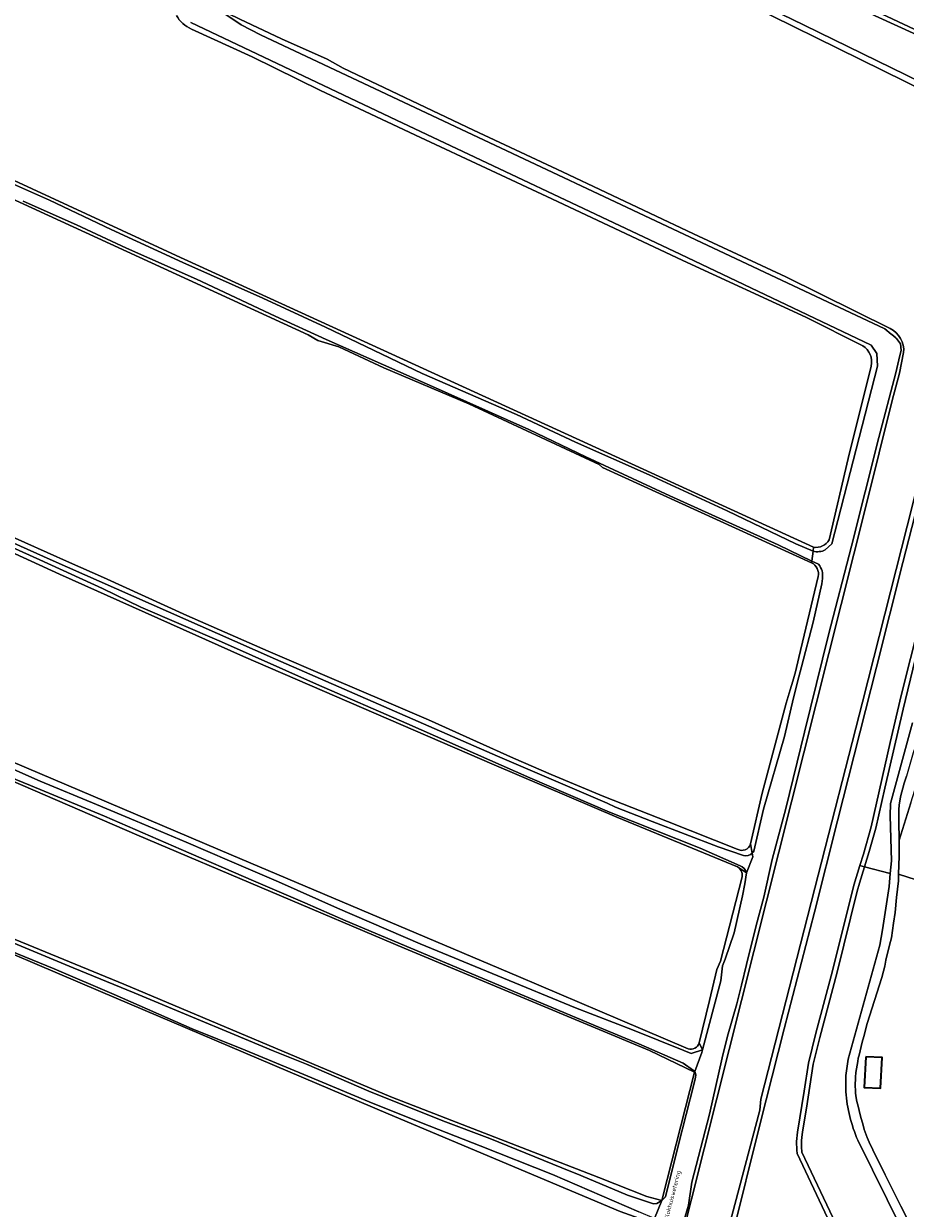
# Model space of a CAD drawing. Header units: metres. Extents: x 149984 to 156489, y 469398 to 478068.
# Tile 259 of 656: x 153079 to 153258, y 472617 to 472858. Entities that reach past the tile are written whole.
import ezdxf
from ezdxf.enums import TextEntityAlignment as Align

# ---------------------------------------------------------------- set-up
doc = ezdxf.new("R2010")
doc.units = ezdxf.units.M
doc.header["$LTSCALE"] = 0.75
for name, color, linetype, lineweight in [('B-WE-GR-BEPLANTING_CULTUUR_HEESTERS-GV', 252, 'Continuous', 18), ('B-WE-GR-GRAS-GV', 252, 'Continuous', 13), ('B-WE-OG-BEBOUWING-GV', 6, 'Continuous', 35), ('B-WE-OG-TERREIN_BEGROEID-GV', 252, 'Continuous', 18), ('B-WE-OG-TERREIN_ERF-GV', 252, 'Continuous', 18), ('B-WE-OG-TERREIN_OEVER-GV', 252, 'Continuous', 18), ('B-WE-OG-TOPOGRAFIE-T18', 7, 'Continuous', 18), ('B-WE-OG-WATER_MEER-GV', 252, 'Continuous', 18), ('B-WE-OG-WATER_SLOOT-GV', 252, 'Continuous', 18), ('B-WE-OG-WEG-GV', 252, 'Continuous', 18), ('B-WE-VH-GESLOTENVERHARDING_BETON-GV', 252, 'Continuous', 18)]:
    doc.layers.add(name, color=color, linetype=linetype, lineweight=lineweight)
doc.styles.add('NLCS-ISO-M500-T18', font='NLCS-ISO.ttf', dxfattribs={"height": 0.9})

msp = doc.modelspace()

# ---------------------------------------------------------------- linework, layer by layer
at = {"layer": 'B-WE-GR-BEPLANTING_CULTUUR_HEESTERS-GV', "flags": 128}
msp.add_lwpolyline([(153256.66, 472697.32), (153256.7, 472695.94), (153256.724, 472692.106), (153259.12, 472699.626), (153260.29, 472703.3), (153263.03, 472711.9), (153264.76, 472716.81), (153265.568, 472719.022), (153262.411, 472720.044), (153260.34, 472711.9), (153259.57, 472709.79), (153258.21, 472705.09), (153257.77, 472703.64), (153257, 472700.9), (153256.76, 472699.21), (153256.7, 472698.28)], close=True, dxfattribs=at)
at = {"layer": 'B-WE-GR-GRAS-GV', "flags": 128}
for points in [[(152746.811, 473033.784), (152744.754, 473034.781), (152742.771, 473035.212), (152741.7, 473035.444), (152739.576, 473033.851), (152727.759, 473010.748), (152725.074, 473005.885), (152722.85, 473001.856), (152718.597, 472994.151), (152719.261, 472991.495), (152777.152, 472964.276), (152887.091, 472913.423), (152967.155, 472876.511), (153036.73, 472844.645), (153109.89, 472810.787), (153193.539, 472772.547), (153239.347, 472751.568)], [(153222.16, 472613.48), (153228.46, 472637.25), (153228.65, 472639.47), (153239.626, 472682.329), (153249.3, 472720.08), (153259.53, 472760.39), (153266.866, 472790.653), (153266.907, 472790.837), (153276.027, 472828.538), (153277.034, 472832.421), (153275.687, 472836.077), (153274.352, 472837.765), (153271.415, 472839.468), (153158.689, 472895.056)], [(152665.245, 472886.784), (152744.223, 472852.389), (152840.002, 472810.32), (152892.257, 472787.169), (152893.141, 472786.339), (152895.261, 472785.737), (152896.124, 472785.754), (152899.425, 472784.162), (152937.548, 472766.946), (152946.434, 472763.093), (152966.478, 472754.5), (152974.894, 472750.925), (152987.418, 472745.831), (153013.881, 472735.267), (153022.557, 472731.757), (153040.531, 472723.802), (153045.593, 472721.76), (153062.743, 472714.127), (153070.813, 472710.396), (153121.072, 472689.093), (153179.444, 472664.371), (153200.107, 472655.594), (153213.892, 472649.709)], [(153119.495, 472860.786), (153120.47, 472859.914), (153122.804, 472858.769), (153131.28, 472854.811), (153140.573, 472850.642), (153143.818, 472848.81), (153170.283, 472836.259), (153188.369, 472827.794), (153215.003, 472815.187), (153233.695, 472806.46), (153254.917, 472795.968)], [(153249.379, 472792.476), (153237.753, 472798.282), (153212.807, 472809.763), (153186.197, 472822.318), (153159.494, 472834.789), (153139.24, 472844.294), (153125.354, 472851.125), (153112.998, 472856.786)], [(153238.947, 472748.407), (153196.481, 472767.749), (153195.808, 472768.344), (153169.374, 472780.694), (153152.061, 472787.999), (153142.94, 472792.276), (153138.702, 472793.568), (153136.684, 472794.698), (153075.597, 472822.806), (153049.872, 472835.275)], [(153224.109, 472686.525), (153223.885, 472686.674), (153199.387, 472696.749), (153174.507, 472707.357), (153123.611, 472729.397), (153086.185, 472746.084), (153058.272, 472758.873), (152989.202, 472789.554), (152924.739, 472819.085), (152915.401, 472823.363), (152913.031, 472823.599), (152911.814, 472823.134), (152911.543, 472823.334)], [(153257.652, 472791.077), (153256.784, 472786.899), (153255.339, 472781.377), (153250.041, 472760.128), (153212.03, 472609.217), (153183.846, 472500), (153177.196, 472474.23), (153171.9, 472453.441), (153169.193, 472439.891), (153166.679, 472427.204), (153161.054, 472400), (153160.297, 472396.34), (153130.307, 472245.91), (153100.802, 472100), (153080.796, 472000), (153073.779, 471964.922)], [(153242.515, 472753.071), (153246.415, 472769.576), (153251.061, 472788.353)], [(153060.603, 472760.79), (153079.141, 472752.542), (153088.256, 472748.483), (153095.121, 472745.391), (153112.065, 472737.673), (153128.57, 472730.466), (153141.534, 472724.913), (153152.651, 472720.177), (153161.176, 472716.53), (153170.871, 472712.102), (153178.416, 472708.711), (153186.043, 472705.423), (153196.733, 472700.926), (153209.719, 472695.857), (153223.845, 472690.273)], [(153226.563, 472691.355), (153228.947, 472701.606), (153233.807, 472719.898), (153234.608, 472722.633), (153235.115, 472724.366), (153235.674, 472726.274), (153236.382, 472729.175), (153240.274, 472745.594)], [(153031.822, 472690.492), (153099.291, 472662.843), (153153.53, 472639.956), (153195.731, 472623.552), (153205.521, 472619.716), (153208.563, 472618.921), (153209.637, 472623.152), (153215.178, 472644.983), (153206.05, 472649.349), (153156.176, 472670.119), (153101.937, 472693.137), (153045.977, 472717.347)], [(153216.139, 472650.888), (153218.213, 472659.51), (153219.735, 472665.84), (153220.428, 472667.516), (153224.817, 472684.381)]]:
    msp.add_lwpolyline(points, dxfattribs=at)
at = {"layer": 'B-WE-GR-GRAS-GV'}
for points in [[(153112.998, 472856.786, -0.1616822), (153109.939, 472859.548)], [(153254.917, 472795.968, -0.3077948), (153257.652, 472791.077)], [(153251.061, 472788.353, 0.316192), (153249.379, 472792.476)], [(153239.347, 472751.568, 0.3171636), (153242.515, 472753.071)], [(153240.274, 472745.594, 0.3473648), (153238.947, 472748.407)], [(153223.845, 472690.273, 0.5032376), (153226.563, 472691.355)], [(153224.817, 472684.381, 0.2705972), (153224.109, 472686.525)], [(153213.892, 472649.709, 0.4228669), (153216.139, 472650.888)]]:
    msp.add_lwpolyline(points, format="xyb", dxfattribs=at)
at = {"layer": 'B-WE-GR-GRAS-GV', "flags": 128}
msp.add_lwpolyline([(152933.907, 472667.849), (152963.163, 472656.058), (153021.22, 472632.659), (153066.331, 472613.742), (153171.106, 472571.805), (153194.125, 472562.677), (153206.693, 472614.271), (153200.078, 472616.652), (153152.982, 472636.496), (153094.509, 472661.367), (153063.69, 472674.447), (153053.939, 472678.317), (153042.603, 472683.092), (153032.349, 472687.303), (153020.412, 472692.345), (153016.526, 472693.871), (153007.236, 472697.895), (152951.238, 472719.707), (152947.666, 472717.855), (152942.109, 472700.525), (152938.955, 472689.651), (152936.18, 472680.081), (152935.979, 472679.39), (152933.246, 472669.966)], close=True, dxfattribs=at)
at = {"layer": 'B-WE-OG-BEBOUWING-GV', "flags": 128}
msp.add_lwpolyline([(153249.941, 472648.069), (153249.653, 472641.866), (153252.975, 472641.711), (153253.263, 472647.915)], close=True, dxfattribs=at)
at = {"layer": 'B-WE-OG-TERREIN_BEGROEID-GV', "flags": 128}
for points in [[(153264.71, 472751.51), (153257.14, 472721.42), (153254.92, 472711.9), (153251.04, 472694.75), (153249.47, 472689.21), (153248.758, 472686.93), (153249.732, 472686.692), (153250.676, 472689.798), (153252.009, 472694.503), (153253.856, 472702.664), (153257.531, 472718.692), (153260.021, 472728.773)], [(153260.021, 472728.773), (153257.531, 472718.692), (153253.856, 472702.664), (153252.009, 472694.503), (153250.676, 472689.798), (153249.732, 472686.692), (153254.939, 472685.31), (153255.19, 472687.85), (153254.89, 472696.99), (153254.98, 472699.54), (153259.42, 472715.9)], [(153246.429, 472608.783), (153236.993, 472628.741), (153236.924, 472629.834), (153236.914, 472630.286), (153236.926, 472631.068), (153237.055, 472632.293), (153237.192, 472633.274), (153237.896, 472637.664), (153239.291, 472646.572), (153240.652, 472652.023), (153244.149, 472665.261), (153248.235, 472681.703), (153248.69, 472683.356), (153249.732, 472686.692), (153248.758, 472686.93), (153247.51, 472682.93), (153243.18, 472665.51), (153239.83, 472652.86), (153238.31, 472646.77), (153237.43, 472641.08), (153236.1, 472632.78), (153235.9, 472630.87), (153235.94, 472629.12), (153236.02, 472628.46), (153245.58, 472608.24)], [(153254.939, 472685.31), (153249.732, 472686.692), (153248.69, 472683.356), (153248.235, 472681.703), (153244.149, 472665.261), (153240.652, 472652.023), (153239.291, 472646.572), (153237.896, 472637.664), (153237.192, 472633.274), (153237.055, 472632.293), (153236.926, 472631.068), (153236.914, 472630.286), (153236.924, 472629.834), (153236.993, 472628.741), (153246.429, 472608.783), (153247.101, 472606.243), (153257.286, 472607.149), (153257.31, 472613.09), (153248.35, 472631.13)], [(153245.9, 472640.99), (153245.93, 472644.29), (153246.35, 472647.63), (153252.82, 472670.76), (153253.38, 472673.87), (153254.68, 472682.68), (153254.939, 472685.31)]]:
    msp.add_lwpolyline(points, dxfattribs=at)
at = {"layer": 'B-WE-OG-TERREIN_BEGROEID-GV'}
msp.add_lwpolyline([(153248.35, 472631.13, -0.0835523), (153245.9, 472640.99)], format="xyb", dxfattribs=at)
at = {"layer": 'B-WE-OG-TERREIN_ERF-GV', "flags": 128}
for points in [[(153259.12, 472699.626), (153256.724, 472692.106), (153256.72, 472688.84), (153256.612, 472685.181), (153265.273, 472682.364)], [(153265.273, 472682.364), (153256.612, 472685.181), (153256.59, 472683.85), (153256.23, 472680.45), (153255.93, 472677.4), (153255.62, 472675.19), (153255.15, 472672.23), (153254.75, 472670.74), (153254.05, 472667.73), (153253.82, 472666.51), (153253.59, 472665.48), (153253.21, 472664.19), (153250.26, 472654.88), (153249.56, 472652.19), (153249.25, 472651.08), (153248.59, 472648.45), (153248.44, 472647.78), (153248.36, 472647.14), (153247.96, 472644.92), (153247.86, 472643.96), (153247.82, 472642.1), (153247.89, 472641.32), (153247.9, 472640.73), (153248.01, 472639.78), (153248.17, 472639), (153248.39, 472638.08), (153248.63, 472637.19), (153248.88, 472636.05), (153249.42, 472634.22), (153249.65, 472633.32), (153250.24, 472631.7), (153250.67, 472630.73), (153251.37, 472629.22), (153253.87, 472624.15), (153257.1, 472617.75), (153261.6, 472608.9)]]:
    msp.add_lwpolyline(points, dxfattribs=at)
msp.add_lwpolyline([(153249.941, 472648.069), (153253.263, 472647.915), (153252.975, 472641.711), (153249.653, 472641.866)], close=True, dxfattribs=at)
at = {"layer": 'B-WE-OG-TERREIN_OEVER-GV', "flags": 128}
msp.add_lwpolyline([(153285.29, 472843.44), (153284.98, 472843.72), (153284.69, 472844.26), (153284.41, 472844.63), (153283.96, 472845.18), (153274.083, 472849.513), (153260.921, 472856.186), (153245.506, 472863.503), (153222.986, 472874.287), (153198.867, 472886.288), (153175.982, 472897.342), (153174.849, 472897.24), (153174.94, 472897.2), (153183.9, 472892.82), (153206.41, 472881.55), (153227.71, 472871.33), (153237.11, 472867.1), (153251.88, 472859.49), (153264.214, 472853.878), (153272.565, 472849.711), (153281.172, 472845.762), (153283.627, 472844.082)], close=True, dxfattribs=at)
for points in [[(153158.689, 472895.056), (153271.415, 472839.468), (153274.352, 472837.765), (153275.687, 472836.077), (153277.034, 472832.421), (153276.027, 472828.538), (153266.907, 472790.837), (153266.866, 472790.653), (153259.53, 472760.39), (153249.3, 472720.08), (153239.626, 472682.329), (153228.65, 472639.47), (153228.46, 472637.25), (153222.16, 472613.48)], [(152660.683, 472883.884), (152661.368, 472882.399), (152684.15, 472872.814), (152703.678, 472864.497), (152723.272, 472855.969), (152739.048, 472849.187), (152768.908, 472836.183), (152800.915, 472822.307), (152820.736, 472813.7), (152866.525, 472793.895), (152898.135, 472779.867), (152915.699, 472772.447), (152939.425, 472762.556), (152973.099, 472747.998), (153045.977, 472717.347), (153101.937, 472693.137), (153156.176, 472670.119), (153206.05, 472649.349), (153215.178, 472644.983), (153215.212, 472645.076)], [(153222.728, 472611.368), (153228.508, 472634.557), (153233.389, 472653.798), (153239.528, 472677.453), (153244.23, 472696.012), (153252.127, 472727.205), (153257.512, 472748.492), (153262.394, 472767.696), (153268.065, 472790.024), (153273.844, 472812.997), (153279.265, 472834.858), (153278.296, 472837.586), (153270.003, 472841.678), (153237.446, 472857.544), (153203.093, 472874.272)], [(153254.917, 472795.968), (153233.695, 472806.46), (153215.003, 472815.187), (153188.369, 472827.794), (153170.283, 472836.259), (153143.818, 472848.81), (153140.573, 472850.642), (153131.28, 472854.811), (153122.804, 472858.769), (153120.47, 472859.914), (153119.495, 472860.786)], [(153119.755, 472859.854), (153123.089, 472857.656), (153127.052, 472855.594), (153253.823, 472795.913), (153255.144, 472794.844), (153255.224, 472794.779), (153256.049, 472794.111), (153256.168, 472793.952), (153257.003, 472792.84), (153257.126, 472791.546), (153256.705, 472789.595), (153256.082, 472786.984), (153252.641, 472773.871), (153247.064, 472751.77), (153242.406, 472733.792), (153237.541, 472714.035), (153233.714, 472698.519), (153230.925, 472688.166), (153229.264, 472680.482), (153227.692, 472674.727), (153225.764, 472666.806), (153224.725, 472662.623), (153223.746, 472658.826), (153221.877, 472652.269), (153220.809, 472647.908), (153218.203, 472636.425), (153214.611, 472622.646), (153213.977, 472617.983), (153209.102, 472601.345)], [(153241.737, 472751.037), (153243.065, 472752.232), (153252.359, 472788.347), (153252.226, 472790.87), (153251.031, 472792.596), (153212.26, 472811.052), (153154.635, 472838.271), (153112.89, 472858.143)], [(153112.998, 472856.786), (153125.354, 472851.125), (153139.24, 472844.294), (153159.494, 472834.789), (153186.197, 472822.318), (153212.807, 472809.763), (153237.753, 472798.282), (153249.379, 472792.476)], [(153075.072, 472826.075), (153084.162, 472822.003), (153096.71, 472816.105), (153111.238, 472809.358), (153127.489, 472802.165), (153140.253, 472796.238), (153159.84, 472786.871), (153178.994, 472778.523), (153191.012, 472772.919), (153205.956, 472766.266), (153221.815, 472758.946), (153235.744, 472752.255), (153239.246, 472750.774), (153239.347, 472751.568), (153193.539, 472772.547), (153109.89, 472810.787), (153036.73, 472844.645)], [(153075.597, 472822.806), (153136.684, 472794.698), (153138.702, 472793.568), (153142.94, 472792.276), (153152.061, 472787.999), (153169.374, 472780.694), (153195.808, 472768.344), (153196.481, 472767.749), (153238.947, 472748.407), (153238.991, 472748.761), (153232.187, 472752.016), (153210.131, 472762.001), (153193.071, 472769.887), (153181.532, 472775.461), (153160.749, 472784.732), (153140.381, 472793.715), (153130.031, 472798.449), (153114.063, 472806.019), (153099.786, 472812.293), (153089.63, 472817.057), (153078.863, 472821.859)], [(152924.739, 472819.085), (152989.202, 472789.554), (153058.272, 472758.873), (153086.185, 472746.084), (153123.611, 472729.397), (153174.507, 472707.357), (153199.387, 472696.749), (153223.885, 472686.674), (153224.109, 472686.525)], [(153224.427, 472686.876), (153216.333, 472690.446), (153197.944, 472697.767), (153181.731, 472704.734), (153156.758, 472715.746), (153138.437, 472723.756), (153119.124, 472732.328), (153102.746, 472739.375), (153094.935, 472743.208), (153082.222, 472748.986), (153066.096, 472756.21), (153047.657, 472764.438), (153033.111, 472770.777), (153018.976, 472777.178), (153004.08, 472783.923), (152992.778, 472788.884), (152986.715, 472791.478), (152976.388, 472796.154), (152970.46, 472798.689), (152962.598, 472802.217), (152951.426, 472807.421), (152939.579, 472812.993), (152933.558, 472815.75), (152925.035, 472819.526)], [(152938.782, 472814.527), (152939.492, 472814.052), (152973.029, 472798.716), (152982.279, 472794.502), (152994.039, 472789.32), (153003.246, 472785.25), (153017.167, 472779.226), (153032.93, 472771.918), (153050.678, 472764.17), (153084.336, 472749.076), (153121.788, 472732.489), (153130.061, 472728.856), (153175.181, 472709.122), (153197.418, 472699.557), (153199.096, 472698.807)], [(153073.779, 471964.922), (153080.796, 472000), (153100.802, 472100), (153130.307, 472245.91), (153160.297, 472396.34), (153161.054, 472400), (153166.679, 472427.204), (153169.193, 472439.891), (153171.9, 472453.441), (153177.196, 472474.23), (153183.846, 472500), (153212.03, 472609.217), (153250.041, 472760.128), (153255.339, 472781.377), (153256.784, 472786.899), (153257.652, 472791.077)], [(153251.061, 472788.353), (153246.415, 472769.576), (153242.515, 472753.071)], [(153223.845, 472690.273), (153209.719, 472695.857), (153196.733, 472700.926), (153186.043, 472705.423), (153178.416, 472708.711), (153170.871, 472712.102), (153161.176, 472716.53), (153152.651, 472720.177), (153141.534, 472724.913), (153128.57, 472730.466), (153112.065, 472737.673), (153095.121, 472745.391), (153088.256, 472748.483), (153079.141, 472752.542), (153060.603, 472760.79)], [(153239.347, 472751.568), (153239.246, 472750.774)], [(153240.365, 472748.104), (153238.991, 472748.761), (153238.947, 472748.407)], [(153240.274, 472745.594), (153236.382, 472729.175), (153235.674, 472726.274), (153235.115, 472724.366), (153234.608, 472722.633), (153233.807, 472719.898), (153228.947, 472701.606), (153226.563, 472691.355), (153226.91, 472689.43)], [(153236.385, 472725.241), (153236.916, 472727.278), (153239.279, 472736.341), (153241.046, 472744.107), (153241.152, 472745.202)], [(153227.243, 472689.838), (153229.154, 472698.338), (153233.461, 472713.158), (153235.291, 472720.956), (153236.385, 472725.241)], [(153213.892, 472649.709), (153200.107, 472655.594), (153179.444, 472664.371), (153121.072, 472689.093), (153070.813, 472710.396)], [(153069.561, 472709.705), (153082.31, 472704.072), (153093.704, 472699.316), (153101.623, 472696.01), (153111.951, 472691.698), (153120.744, 472687.906), (153130.689, 472683.609), (153142.682, 472678.29), (153159.472, 472671.029), (153191.029, 472658.035), (153202.588, 472653.58), (153213.035, 472649.36), (153214.473, 472648.763), (153216.772, 472649.482), (153216.139, 472650.888)], [(153215.212, 472645.076), (153214.962, 472645.292), (153212.89, 472646.79), (153203.843, 472650.702), (153195.89, 472654.063), (153180.589, 472660.437), (153164.819, 472667.089), (153144.331, 472675.682), (153136.054, 472679.353), (153125.588, 472683.808), (153110.934, 472690.196), (153095.378, 472696.958), (153080.338, 472703.15), (153069.5, 472707.606)], [(153199.096, 472698.807), (153206.551, 472695.837), (153219.981, 472690.711), (153225.135, 472688.994)], [(153226.91, 472689.43), (153226.563, 472691.355)], [(153076.807, 472671.25), (153089.01, 472666.146), (153101.384, 472661.091), (153113.244, 472656.126), (153121.674, 472652.614), (153129.635, 472649.285), (153136.365, 472646.559), (153149.047, 472641.082), (153164.082, 472635.066), (153173.629, 472631.474), (153188.216, 472625.542), (153192.092, 472623.952), (153201.54, 472619.999), (153206.873, 472618.227), (153207.493, 472618.264), (153208.563, 472618.921), (153205.521, 472619.716), (153195.731, 472623.552), (153153.53, 472639.956), (153099.291, 472662.843), (153031.822, 472690.492)], [(153216.139, 472650.888), (153216.772, 472649.482), (153220.529, 472663.499), (153220.853, 472666.589), (153221.399, 472667.896), (153223.234, 472673.285), (153224.948, 472680.748), (153225.405, 472683.228), (153225.717, 472685.453), (153224.109, 472686.525)], [(153224.109, 472686.525), (153225.717, 472685.453)], [(153224.817, 472684.381), (153220.428, 472667.516), (153219.735, 472665.84), (153218.213, 472659.51), (153216.139, 472650.888)], [(153063.69, 472674.447), (153094.509, 472661.367), (153152.982, 472636.496), (153200.078, 472616.652), (153206.693, 472614.271), (153207.074, 472615.218), (153203.889, 472616.595), (153186.343, 472624.178), (153171.674, 472629.978), (153159.745, 472634.668), (153149.088, 472638.921), (153135.855, 472644.518), (153123.922, 472649.447), (153113.151, 472653.77), (153097.339, 472660.764), (153085.118, 472665.93), (153068.358, 472672.817)], [(153215.212, 472645.076), (153215.178, 472644.983), (153209.637, 472623.152), (153208.563, 472618.921), (153209.258, 472619.633), (153211.928, 472630.259), (153215.015, 472642.432), (153215.318, 472643.615)]]:
    msp.add_lwpolyline(points, dxfattribs=at)
at = {"layer": 'B-WE-OG-TERREIN_OEVER-GV'}
for points in [[(153109.939, 472859.548, 0.1616822), (153112.998, 472856.786)], [(153257.652, 472791.077, 0.3077948), (153254.917, 472795.968)], [(153249.379, 472792.476, -0.316192), (153251.061, 472788.353)], [(153242.515, 472753.071, -0.3171636), (153239.347, 472751.568)], [(153239.246, 472750.774, 0.1946086), (153241.737, 472751.037)], [(153238.947, 472748.407, -0.3473648), (153240.274, 472745.594)], [(153241.152, 472745.202, 0.2137807), (153240.365, 472748.104)], [(153226.563, 472691.355, -0.5032376), (153223.845, 472690.273)], [(153225.135, 472688.994, 0.2586351), (153226.91, 472689.43)], [(153226.91, 472689.43, 0.0696195), (153227.243, 472689.838)], [(153224.109, 472686.525, -0.2705972), (153224.817, 472684.381)], [(153225.717, 472685.453, 0.2354198), (153224.427, 472686.876)], [(153216.139, 472650.888, -0.4228669), (153213.892, 472649.709)], [(153215.318, 472643.615, 0.1995609), (153215.212, 472645.076)]]:
    msp.add_lwpolyline(points, format="xyb", dxfattribs=at)
at = {"layer": 'B-WE-OG-WATER_MEER-GV', "flags": 128}
for points in [[(153203.093, 472874.272), (153237.446, 472857.544), (153270.003, 472841.678), (153278.296, 472837.586), (153279.265, 472834.858), (153273.844, 472812.997), (153268.065, 472790.024), (153262.394, 472767.696), (153257.512, 472748.492), (153252.127, 472727.205), (153244.23, 472696.012), (153239.528, 472677.453), (153233.389, 472653.798), (153228.508, 472634.557), (153222.728, 472611.368)], [(153264.214, 472853.878), (153251.88, 472859.49)], [(153245.58, 472608.24), (153236.02, 472628.46), (153235.94, 472629.12), (153235.9, 472630.87), (153236.1, 472632.78), (153237.43, 472641.08), (153238.31, 472646.77), (153239.83, 472652.86), (153243.18, 472665.51), (153247.51, 472682.93), (153248.758, 472686.93), (153249.47, 472689.21), (153251.04, 472694.75), (153254.92, 472711.9), (153257.14, 472721.42), (153264.71, 472751.51)]]:
    msp.add_lwpolyline(points, dxfattribs=at)
at = {"layer": 'B-WE-OG-WATER_SLOOT-GV', "flags": 128}
for points in [[(153209.102, 472601.345), (153213.977, 472617.983), (153214.611, 472622.646), (153218.203, 472636.425), (153220.809, 472647.908), (153221.877, 472652.269), (153223.746, 472658.826), (153224.725, 472662.623), (153225.764, 472666.806), (153227.692, 472674.727), (153229.264, 472680.482), (153230.925, 472688.166), (153233.714, 472698.519), (153237.541, 472714.035), (153242.406, 472733.792), (153247.064, 472751.77), (153252.641, 472773.871), (153256.082, 472786.984), (153256.705, 472789.595), (153257.126, 472791.546), (153257.003, 472792.84), (153256.168, 472793.952), (153256.049, 472794.111), (153255.224, 472794.779), (153255.144, 472794.844), (153253.823, 472795.913), (153127.052, 472855.594), (153123.089, 472857.656), (153119.755, 472859.854)], [(153112.89, 472858.143), (153154.635, 472838.271), (153212.26, 472811.052), (153251.031, 472792.596), (153252.226, 472790.87), (153252.359, 472788.347), (153243.065, 472752.232), (153241.737, 472751.037)], [(153078.863, 472821.859), (153089.63, 472817.057), (153099.786, 472812.293), (153114.063, 472806.019), (153130.031, 472798.449), (153140.381, 472793.715), (153160.749, 472784.732), (153181.532, 472775.461), (153193.071, 472769.887), (153210.131, 472762.001), (153232.187, 472752.016), (153238.991, 472748.761), (153239.246, 472750.774), (153235.744, 472752.255), (153221.815, 472758.946), (153205.956, 472766.266), (153191.012, 472772.919), (153178.994, 472778.523), (153159.84, 472786.871), (153140.253, 472796.238), (153127.489, 472802.165), (153111.238, 472809.358), (153096.71, 472816.105), (153084.162, 472822.003), (153075.072, 472826.075)], [(152925.035, 472819.526), (152933.558, 472815.75), (152939.579, 472812.993), (152951.426, 472807.421), (152962.598, 472802.217), (152970.46, 472798.689), (152976.388, 472796.154), (152986.715, 472791.478), (152992.778, 472788.884), (153004.08, 472783.923), (153018.976, 472777.178), (153033.111, 472770.777), (153047.657, 472764.438), (153066.096, 472756.21), (153082.222, 472748.986), (153094.935, 472743.208), (153102.746, 472739.375), (153119.124, 472732.328), (153138.437, 472723.756), (153156.758, 472715.746), (153181.731, 472704.734), (153197.944, 472697.767), (153216.333, 472690.446), (153224.427, 472686.876)], [(153225.135, 472688.994), (153219.981, 472690.711), (153206.551, 472695.837), (153199.096, 472698.807), (153197.418, 472699.557), (153175.181, 472709.122), (153130.061, 472728.856), (153121.788, 472732.489), (153084.336, 472749.076), (153050.678, 472764.17), (153032.93, 472771.918), (153017.167, 472779.226), (153003.246, 472785.25), (152994.039, 472789.32), (152982.279, 472794.502), (152973.029, 472798.716), (152939.492, 472814.052), (152938.782, 472814.527)], [(153239.246, 472750.774), (153238.991, 472748.761), (153240.365, 472748.104)], [(153241.152, 472745.202), (153241.046, 472744.107), (153239.279, 472736.341), (153236.916, 472727.278), (153236.385, 472725.241)], [(153236.385, 472725.241), (153235.291, 472720.956), (153233.461, 472713.158), (153229.154, 472698.338), (153227.243, 472689.838)], [(153069.5, 472707.606), (153080.338, 472703.15), (153095.378, 472696.958), (153110.934, 472690.196), (153125.588, 472683.808), (153136.054, 472679.353), (153144.331, 472675.682), (153164.819, 472667.089), (153180.589, 472660.437), (153195.89, 472654.063), (153203.843, 472650.702), (153212.89, 472646.79), (153214.962, 472645.292), (153215.212, 472645.076), (153216.635, 472648.973), (153216.772, 472649.482), (153214.473, 472648.763), (153213.035, 472649.36), (153202.588, 472653.58), (153191.029, 472658.035), (153159.472, 472671.029), (153142.682, 472678.29), (153130.689, 472683.609), (153120.744, 472687.906), (153111.951, 472691.698), (153101.623, 472696.01), (153093.704, 472699.316), (153082.31, 472704.072), (153069.561, 472709.705)], [(153226.91, 472689.43), (153227.041, 472688.701), (153225.717, 472685.453), (153225.405, 472683.228), (153224.948, 472680.748), (153223.234, 472673.285), (153221.399, 472667.896), (153220.853, 472666.589), (153220.529, 472663.499), (153216.772, 472649.482), (153216.635, 472648.973), (153215.212, 472645.076)], [(153225.717, 472685.453), (153227.041, 472688.701), (153226.91, 472689.43)], [(153068.358, 472672.817), (153085.118, 472665.93), (153097.339, 472660.764), (153113.151, 472653.77), (153123.922, 472649.447), (153135.855, 472644.518), (153149.088, 472638.921), (153159.745, 472634.668), (153171.674, 472629.978), (153186.343, 472624.178), (153203.889, 472616.595)], [(153207.074, 472615.218), (153208.563, 472618.921), (153207.493, 472618.264), (153206.873, 472618.227), (153201.54, 472619.999), (153192.092, 472623.952), (153188.216, 472625.542), (153173.629, 472631.474), (153164.082, 472635.066), (153149.047, 472641.082), (153136.365, 472646.559), (153129.635, 472649.285), (153121.674, 472652.614), (153113.244, 472656.126), (153101.384, 472661.091), (153089.01, 472666.146), (153076.807, 472671.25)], [(153215.318, 472643.615), (153215.015, 472642.432), (153211.928, 472630.259), (153209.258, 472619.633), (153208.563, 472618.921), (153207.074, 472615.218)]]:
    msp.add_lwpolyline(points, dxfattribs=at)
at = {"layer": 'B-WE-OG-WATER_SLOOT-GV'}
for points in [[(153241.737, 472751.037, -0.1946086), (153239.246, 472750.774)], [(153240.365, 472748.104, -0.2137807), (153241.152, 472745.202)], [(153226.91, 472689.43, -0.2586351), (153225.135, 472688.994)], [(153227.243, 472689.838, -0.0696195), (153226.91, 472689.43)], [(153224.427, 472686.876, -0.2354198), (153225.717, 472685.453)], [(153215.212, 472645.076, -0.1995609), (153215.318, 472643.615)]]:
    msp.add_lwpolyline(points, format="xyb", dxfattribs=at)
at = {"layer": 'B-WE-OG-WEG-GV', "flags": 128}
msp.add_lwpolyline([(153169.61, 472899.55), (153174.849, 472897.24), (153175.982, 472897.342), (153198.867, 472886.288), (153222.986, 472874.287), (153245.506, 472863.503), (153260.921, 472856.186), (153274.083, 472849.513), (153283.96, 472845.18), (153284.863, 472845.029), (153285.466, 472848.503), (153285.664, 472849.685)], dxfattribs=at)
at = {"layer": 'B-WE-VH-GESLOTENVERHARDING_BETON-GV', "flags": 128}
for points in [[(153259.42, 472715.9), (153254.98, 472699.54), (153254.89, 472696.99), (153255.19, 472687.85), (153254.939, 472685.31), (153254.68, 472682.68), (153253.38, 472673.87), (153252.82, 472670.76), (153246.35, 472647.63), (153245.93, 472644.29), (153245.9, 472640.99)], [(153261.6, 472608.9), (153257.1, 472617.75), (153253.87, 472624.15), (153251.37, 472629.22), (153250.67, 472630.73), (153250.24, 472631.7), (153249.65, 472633.32), (153249.42, 472634.22), (153248.88, 472636.05), (153248.63, 472637.19), (153248.39, 472638.08), (153248.17, 472639), (153248.01, 472639.78), (153247.9, 472640.73), (153247.89, 472641.32), (153247.82, 472642.1), (153247.86, 472643.96), (153247.96, 472644.92), (153248.36, 472647.14), (153248.44, 472647.78), (153248.59, 472648.45), (153249.25, 472651.08), (153249.56, 472652.19), (153250.26, 472654.88), (153253.21, 472664.19), (153253.59, 472665.48), (153253.82, 472666.51), (153254.05, 472667.73), (153254.75, 472670.74), (153255.15, 472672.23), (153255.62, 472675.19), (153255.93, 472677.4), (153256.23, 472680.45), (153256.59, 472683.85), (153256.612, 472685.181), (153256.72, 472688.84), (153256.724, 472692.106), (153256.7, 472695.94), (153256.66, 472697.32), (153256.7, 472698.28), (153256.76, 472699.21), (153257, 472700.9), (153257.77, 472703.64), (153258.21, 472705.09)], [(153248.35, 472631.13), (153257.31, 472613.09), (153257.286, 472607.149), (153257.28, 472605.599), (153259.47, 472605.85), (153260.78, 472606), (153262.57, 472603.28), (153264.69, 472601.18), (153267.72, 472599.05), (153271.75, 472596.98)]]:
    msp.add_lwpolyline(points, dxfattribs=at)
at = {"layer": 'B-WE-VH-GESLOTENVERHARDING_BETON-GV'}
msp.add_lwpolyline([(153245.9, 472640.99, 0.0835523), (153248.35, 472631.13)], format="xyb", dxfattribs=at)

# ---------------------------------------------------------------- texts
at = {"layer": 'B-WE-OG-TOPOGRAFIE-T18', "style": 'NLCS-ISO-M500-T18'}
msp.add_text('Nieuwe Blokhuiswetering', height=0.9, rotation=75.6, dxfattribs=at).set_placement((153210.172, 472617.532), align=Align.MIDDLE)

doc.saveas('drawing.dxf')
